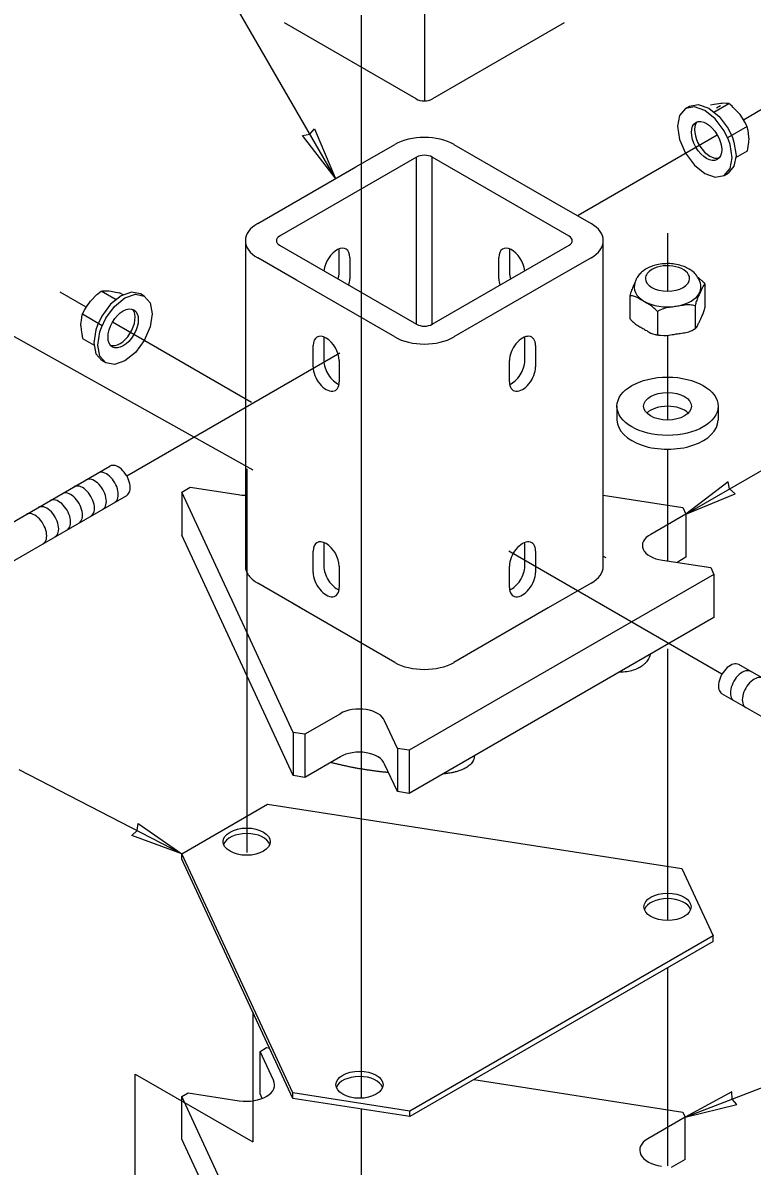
# Model space of a CAD drawing. Extents: x 99862 to 103151, y 99997 to 117076.
# Drawn here: x 101608 to 101923.2, y 116022.4 to 116516.4 of the extents above; entities that cross this region are included whole.
import ezdxf

# ---------------------------------------------------------------- set-up
doc = ezdxf.new("R2010")
doc.units = 0
for name, color, linetype in [('Level 1', 7, 'Continuous'), ('Level 12', 7, 'Continuous'), ('Level 13', 7, 'Continuous'), ('Level 15', 7, 'Continuous'), ('Level 2', 7, 'Continuous'), ('Level 4', 7, 'Continuous'), ('Level 5', 7, 'Continuous'), ('Level 6', 7, 'Continuous'), ('Level 7', 7, 'Continuous'), ('Level 9', 7, 'Continuous')]:
    doc.layers.add(name, color=color, linetype=linetype)

msp = doc.modelspace()

# ---------------------------------------------------------------- linework, layer by layer
at = {"layer": 'Level 1'}
for p, q in [((101735.1, 116380.63), (101735.1, 116380.63)), ((101743.04, 116357.64), (101743.04, 116357.64)), ((101827.89, 116291.82), (101827.89, 116291.82))]:
    msp.add_line(p, q, dxfattribs=at)
at = {"layer": 'Level 12'}
for p, q in [((101902.86, 116393.64), (101902.86, 116403.56)), ((101870.36, 116398.53), (101870.36, 116388.62)), ((101898.5, 116394.17), (101898.5, 116384.26)), ((101882.25, 116391.66), (101882.25, 116381.75)), ((101864.75, 116350.78), (101864.75, 116344.83)), ((101908.46, 116350.78), (101908.46, 116344.83))]:
    msp.add_line(p, q, dxfattribs=at)
for centre, major_axis, start_param, end_param in [((101886.61, 116406), (9.54, 0), 2.356194, 3.141593), ((101886.61, 116406), (9.54, 0), 6.283185, 8.63938), ((101886.61, 116406), (9.54, 0), 3.141593, 6.283185), ((101886.61, 116402.03), (-14.39, 0), 0, 3.141593), ((101886.61, 116344.83), (-10.32, 0), 3.664192, 5.760586), ((101886.61, 116344.83), (-21.85, 0), 0, 3.141593)]:
    msp.add_ellipse(centre, major_axis=major_axis, ratio=0.57735, start_param=start_param, end_param=end_param, dxfattribs=at)
for major_axis in [(-21.85, 0), (-10.32, 0)]:
    msp.add_ellipse((101886.61, 116350.78), major_axis=major_axis, ratio=0.57735, dxfattribs=at)
for points, degree in [([(101901, 116402.03), (101901, 116403.56), (101900.45, 116405.31), (101898.77, 116407.91), (101897.37, 116409.18), (101894.68, 116410.79), (101892.95, 116411.47), (101889.5, 116412.29), (101887.12, 116412.48), (101883.13, 116412.21), (101880.83, 116411.69), (101878.55, 116410.72), (101877.93, 116410.42), (101876.09, 116409.36), (101874.72, 116408.18), (101873.34, 116406.26), (101872.86, 116405.32), (101872.36, 116403.74), (101872.21, 116402.81), (101872.21, 116402.03)], 3), ([(101872.48, 116404.08), (101871.9, 116402.83), (101871.21, 116401.41), (101870.56, 116399.32), (101870.45, 116398.93), (101870.36, 116398.53)], 3), ([(101902.86, 116403.56), (101902.76, 116403.55), (101902.65, 116403.46), (101901.99, 116402.75), (101901.27, 116401.13), (101900.68, 116399.85), (101900.08, 116398.57), (101899.37, 116397.12), (101898.71, 116394.97), (101898.6, 116394.57), (101898.5, 116394.17)], 3), ([(101902.86, 116403.56), (101902.6, 116403.9), (101902.29, 116404.23), (101901.36, 116405.14), (101900.62, 116405.7), (101899.87, 116406.2)], 3), ([(101882.25, 116391.66), (101881.99, 116392), (101881.69, 116392.34), (101879.88, 116394.1), (101877.93, 116395.14), (101876.31, 116396.08), (101874.68, 116397.02), (101872.73, 116398.23), (101870.92, 116398.55), (101870.62, 116398.57), (101870.36, 116398.53)], 3), ([(101898.5, 116394.17), (101898.15, 116394.31), (101897.73, 116394.41), (101895.26, 116394.74), (101892.6, 116394.25), (101890.38, 116393.9), (101888.16, 116393.56), (101885.5, 116393.23), (101883.02, 116392.13), (101882.61, 116391.91), (101882.25, 116391.66)], 3), ([(101898.63, 116384.31), (101898.69, 116384.35), (101898.75, 116384.4), (101899.37, 116385.06), (101900.08, 116386.69), (101900.68, 116387.97), (101901.27, 116389.25), (101901.99, 116390.7), (101902.65, 116392.85), (101902.76, 116393.24), (101902.86, 116393.64)], 3), ([(101870.36, 116388.62), (101870.62, 116388.27), (101870.92, 116387.94), (101872.73, 116386.17), (101874.68, 116385.13), (101876.31, 116384.2), (101877.9, 116383.28), (101879.8, 116382.1), (101881.32, 116381.79)], 3), ([(101883.59, 116381.44), (101885.66, 116381.21), (101888.23, 116381.69), (101890.38, 116382.02), (101892.6, 116382.36), (101895.26, 116382.69), (101897.53, 116383.7), (101897.72, 116383.79), (101897.9, 116383.89)], 3), ([(101897.9, 116383.89), (101898.12, 116384.01), (101898.33, 116384.13), (101898.57, 116384.27), (101898.6, 116384.29), (101898.63, 116384.31)], 3), ([(101881.32, 116381.81), (101882.08, 116381.65), (101882.85, 116381.53), (101883.6, 116381.44)], 2)]:
    msp.add_open_spline(points, degree=degree, dxfattribs=at)
at = {"layer": 'Level 13'}
for p, q in [((101554.8, 116272.49), (101645.58, 116324.9)), ((101562.5, 116260.11), (101652.86, 116312.28)), ((102008.19, 116186.76), (101917.42, 116239.17)), ((102000.5, 116174.38), (101910.13, 116226.55))]:
    msp.add_line(p, q, dxfattribs=at)
for centre, major_axis in [((101903.5, 116465.4), (4.63, -8.02)), ((101651.32, 116384.39), (-4.63, -8.02))]:
    msp.add_ellipse(centre, major_axis=major_axis, ratio=0.57735, dxfattribs=at)
for centre, major_axis, start_param, end_param in [((101904.85, 116466.43), (4.63, -8.02), 3.375303, 6.19973), ((101649.97, 116385.42), (-4.63, -8.02), 0.083455, 2.907882), ((101649.22, 116318.59), (-3.64, 6.31), 3.141586, 6.283198), ((101638.91, 116312.64), (-3.64, 6.31), 3.141585, 6.283198), ((101644.07, 116315.62), (-3.64, 6.31), 3.141588, 6.283197), ((101633.76, 116309.66), (-3.64, 6.31), 3.141587, 6.283191), ((101623.45, 116303.71), (-3.64, 6.31), 3.141586, 6.283196), ((101628.61, 116306.69), (-3.64, 6.31), 3.141589, 6.283194), ((101613.15, 116297.76), (-3.64, 6.31), 3.14159, 6.283193), ((101618.3, 116300.74), (-3.64, 6.31), 3.141587, 6.283194), ((101913.77, 116232.86), (3.64, 6.31), 6.283173, 9.424785), ((101918.93, 116229.88), (3.64, 6.31), 6.283174, 9.424783), ((101924.08, 116226.91), (3.64, 6.31), 6.283172, 9.424785)]:
    msp.add_ellipse(centre, major_axis=major_axis, ratio=0.57735, start_param=start_param, end_param=end_param, dxfattribs=at)
at = {"layer": 'Level 15'}
for p, q in [((101742.89, 116449.46), (101671.65, 116572.84)), ((101754.39, 116051.8), (101754.39, 116519.72)), ((101919.42, 116474.59), (101930.71, 116481.11)), ((101848, 116433.35), (101908.13, 116468.07)), ((101886.61, 116425.54), (101886.61, 116400.49)), ((101635.4, 116393.58), (101624.12, 116400.09)), ((101706.83, 116352.34), (101646.69, 116387.06)), ((101886.61, 116381.48), (101886.61, 116344.82)), ((101652.86, 116320.69), (101745, 116373.89)), ((101894.55, 116304.14), (101950.85, 116336.64)), ((101886.61, 116332.21), (101886.61, 116283.93)), ((101704.72, 116323.76), (101704.72, 116157.98)), ((101910.13, 116234.96), (101817.99, 116288.16)), ((101886.61, 116246), (101886.61, 116128.6)), ((101676.74, 116157.42), (101606.44, 116193.67)), ((101886.61, 116108.15), (101886.61, 116022.62)), ((101707.38, 116089.17), (101707.38, 116033)), ((101894.22, 116043.6), (101957.22, 116067.81)), ((101656.52, 115938.53), (101656.52, 116062.1)), ((101656.52, 116062.1), (101707.38, 116033)), ((101754.39, 115898.43), (101754.39, 116047.11))]:
    msp.add_line(p, q, dxfattribs=at)
for points in [[(101742.89, 116449.46), (101728.89, 116467.74), (101732, 116468.31), (101734.06, 116470.72)], [(101894.55, 116304.14), (101915.82, 116312.97), (101913.41, 116315.03), (101912.83, 116318.14)], [(101676.74, 116157.42), (101655.08, 116165.23), (101657.39, 116167.4), (101657.81, 116170.54)], [(101894.22, 116043.6), (101916.6, 116049), (101914.55, 116051.4), (101914.46, 116054.57)]]:
    msp.add_lwpolyline(points, close=True, dxfattribs=at)
msp.add_lwpolyline([(101571.12, 116399.4), (101707.38, 116323.31)], dxfattribs=at)
at = {"layer": 'Level 2'}
msp.add_line((101879, 116243.52), (101879, 116242.93), dxfattribs=at)
at = {"layer": 'Level 4'}
for p, q in [((101781.5, 116844.47), (101781.5, 116482.73)), ((101777.91, 116483.58), (101721, 116516.44)), ((101841.93, 116516.44), (101826.98, 116507.81)), ((101826.98, 116507.81), (101785.02, 116483.58))]:
    msp.add_line(p, q, dxfattribs=at)
msp.add_ellipse((101781.46, 116485.64), major_axis=(5.03, 0), ratio=0.57735, start_param=3.926991, end_param=5.497787, dxfattribs=at)
at = {"layer": 'Level 5'}
for p, q in [((101751.89, 116454.2), (101768.68, 116463.9)), ((101794.31, 116463.9), (101836.74, 116439.4)), ((101778.17, 116458.42), (101718.95, 116424.23)), ((101778.17, 116386.2), (101778.17, 116458.42)), ((101844.05, 116424.23), (101784.83, 116458.42)), ((101784.83, 116386.2), (101784.83, 116458.42)), ((101709.46, 116429.71), (101751.89, 116454.2)), ((101836.74, 116439.4), (101853.53, 116429.71)), ((101704.15, 116422.31), (101704.15, 116281.71)), ((101718.95, 116420.39), (101778.17, 116386.2)), ((101784.83, 116386.2), (101844.05, 116420.39)), ((101858.84, 116281.71), (101858.84, 116422.31)), ((101726.25, 116405.22), (101709.46, 116414.91)), ((101744.69, 116408.46), (101744.69, 116417.69)), ((101749.3, 116415.03), (101749.3, 116405.79)), ((101813.69, 116405.79), (101813.69, 116415.03)), ((101818.31, 116417.69), (101818.31, 116408.46)), ((101853.53, 116414.91), (101836.74, 116405.22)), ((101768.68, 116380.72), (101726.25, 116405.22)), ((101836.74, 116405.22), (101794.31, 116380.72)), ((101738.07, 116379.66), (101738.07, 116370.42)), ((101824.92, 116370.42), (101824.92, 116379.66)), ((101733.46, 116367.76), (101733.46, 116376.99)), ((101829.54, 116376.99), (101829.54, 116367.76)), ((101744.69, 116370.51), (101744.69, 116361.27)), ((101818.31, 116361.27), (101818.31, 116370.51)), ((101738.07, 116290.85), (101738.07, 116281.62)), ((101824.92, 116281.62), (101824.92, 116290.85)), ((101733.46, 116278.95), (101733.46, 116288.19)), ((101829.54, 116288.19), (101829.54, 116278.95)), ((101744.69, 116281.71), (101744.69, 116272.47)), ((101818.31, 116272.47), (101818.31, 116281.71)), ((101727.99, 116263.61), (101709.46, 116274.31)), ((101853.53, 116274.31), (101835.01, 116263.61)), ((101768.68, 116240.12), (101724.67, 116265.53)), ((101835.01, 116263.61), (101794.31, 116240.12))]:
    msp.add_line(p, q, dxfattribs=at)
for centre, major_axis, start_param, end_param in [((101781.5, 116456.5), (-18.13, 0), 3.926991, 5.497787), ((101781.5, 116456.5), (4.71, 0), 0.785398, 2.356194), ((101722.28, 116422.31), (18.13, 0), 2.356194, 3.926991), ((101840.71, 116422.31), (-18.13, 0), 2.356194, 3.926991), ((101722.28, 116422.31), (4.71, 0), 2.356194, 3.926991), ((101840.71, 116422.31), (4.71, 0), 5.497787, 7.068583), ((101743.69, 116411.79), (-3.97, -6.88), 2.356194, 5.381238), ((101739.07, 116414.45), (3.97, 6.88), 5.497787, 5.663003), ((101819.31, 116411.79), (-3.97, 6.88), 4.04354, 7.068583), ((101823.92, 116414.45), (3.97, -6.88), 3.761775, 3.926991), ((101739.07, 116405.22), (3.97, 6.88), 5.110092, 5.497787), ((101823.92, 116405.22), (3.97, -6.88), 3.926991, 4.314686), ((101743.69, 116402.55), (-3.97, -6.88), 1.968499, 2.356194), ((101819.31, 116402.55), (-3.97, 6.88), 0.785398, 1.173094), ((101781.5, 116388.12), (4.71, 0), 3.926991, 5.497787), ((101739.07, 116373.75), (-3.97, 6.88), 3.926991, 7.068583), ((101743.69, 116376.41), (3.97, -6.88), 3.761775, 3.926991), ((101781.5, 116388.12), (18.13, 0), 3.926991, 5.497787), ((101823.92, 116373.75), (-3.97, -6.88), 2.356194, 5.497787), ((101819.31, 116376.41), (3.97, 6.88), 5.497787, 5.663003), ((101743.69, 116367.18), (3.97, -6.88), 3.926991, 5.663003), ((101819.31, 116367.18), (3.97, 6.88), 3.761775, 5.497787), ((101739.07, 116364.51), (-3.97, 6.88), 0.785398, 3.926991), ((101823.92, 116364.51), (-3.97, -6.88), 5.497787, 8.63938), ((101739.07, 116284.95), (-3.97, 6.88), 3.926991, 7.068583), ((101743.69, 116287.61), (3.97, -6.88), 3.761775, 3.926991), ((101823.92, 116284.95), (-3.97, -6.88), 2.356194, 5.497787), ((101819.31, 116287.61), (3.97, 6.88), 5.497787, 5.663003), ((101743.69, 116278.38), (3.97, -6.88), 3.926991, 5.663003), ((101819.31, 116278.38), (3.97, 6.88), 3.761775, 5.497787), ((101840.71, 116281.71), (-18.13, 0), 2.356194, 3.141593), ((101722.28, 116281.71), (-18.13, 0), 0.497806, 0.785398), ((101739.07, 116275.71), (-3.97, 6.88), 0.785398, 3.926991), ((101823.92, 116275.71), (-3.97, -6.88), 5.497787, 8.63938), ((101781.5, 116247.52), (-18.13, 0), 0.785398, 2.356194)]:
    msp.add_ellipse(centre, major_axis=major_axis, ratio=0.57735, start_param=start_param, end_param=end_param, dxfattribs=at)
msp.add_open_spline([(101704.16, 116281.44), (101704.2, 116280.61), (101704.41, 116279.76), (101705.14, 116278.17), (101705.67, 116277.44), (101706.35, 116276.71)], degree=3, dxfattribs=at)
at = {"layer": 'Level 6'}
for p, q in [((101676.63, 116313.7), (101680.34, 116315.85)), ((101680.34, 116315.85), (101701.03, 116312.65)), ((101676.63, 116313.7), (101676.63, 116295.06)), ((101695.1, 116273.9), (101676.63, 116313.7)), ((101858.84, 116312.39), (101893.2, 116307.07)), ((101893.2, 116307.07), (101894.55, 116304.14)), ((101894.55, 116304.14), (101879.41, 116295.4)), ((101894.55, 116304.14), (101894.55, 116285.5)), ((101724.82, 116191.21), (101676.63, 116295.06)), ((101894.55, 116285.5), (101890.74, 116283.29)), ((101884.37, 116284.28), (101905.28, 116281.04)), ((101905.28, 116281.04), (101906.63, 116278.12)), ((101906.63, 116278.12), (101774.96, 116202.1)), ((101906.63, 116278.12), (101906.63, 116259.47)), ((101698.39, 116266.81), (101695.1, 116273.9)), ((101724.82, 116209.86), (101698.39, 116266.81)), ((101906.63, 116259.47), (101774.96, 116183.46)), ((101745.19, 116217.91), (101729.88, 116209.08)), ((101769.89, 116202.89), (101764.35, 116214.83)), ((101724.82, 116209.86), (101724.82, 116191.21)), ((101729.88, 116209.08), (101724.82, 116209.86)), ((101729.88, 116209.08), (101729.88, 116190.43)), ((101769.89, 116202.89), (101769.89, 116184.24)), ((101774.96, 116202.1), (101769.89, 116202.89)), ((101774.96, 116202.1), (101774.96, 116183.46)), ((101745.19, 116199.27), (101729.88, 116190.43)), ((101769.89, 116184.24), (101764.35, 116196.18)), ((101729.88, 116190.43), (101724.82, 116191.21)), ((101774.96, 116183.46), (101769.89, 116184.24)), ((101710.52, 116072.02), (101713.34, 116073.64)), ((101713.34, 116073.64), (101714.61, 116073.45)), ((101710.52, 116053.67), (101710.52, 116072.02)), ((101716.31, 116059.56), (101710.52, 116072.02)), ((101802.86, 116059.8), (101893.19, 116045.82)), ((101676.63, 116052.45), (101679.45, 116054.08)), ((101679.45, 116054.08), (101701.52, 116050.66)), ((101711.44, 116051.7), (101710.52, 116053.67)), ((101676.63, 116034.1), (101676.63, 116052.45)), ((101724.82, 115948.62), (101676.63, 116052.45)), ((101894.22, 116043.6), (101878.06, 116034.27)), ((101893.19, 116045.82), (101894.22, 116043.6)), ((101894.22, 116025.25), (101894.22, 116043.6)), ((101724.82, 115930.26), (101676.63, 116034.1)), ((101894.22, 116025.25), (101888.21, 116021.78))]:
    msp.add_line(p, q, dxfattribs=at)
for points in [[(101894.38, 116479.42), (101891.82, 116476.48), (101890.92, 116471.79), (101891.82, 116466.06), (101894.38, 116460.16), (101898.21, 116455), (101902.72, 116451.36), (101907.23, 116449.79), (101911.06, 116450.53), (101912.75, 116451.51)], [(101894.38, 116479.42), (101896.07, 116480.4), (101899.9, 116481.14), (101904.41, 116479.57), (101908.93, 116475.93), (101912.75, 116470.77), (101914.63, 116466.87), (101915.31, 116464.88), (101916.21, 116459.15), (101915.31, 116454.45), (101912.75, 116451.51)], [(101911.06, 116450.53), (101913.62, 116453.47), (101914.51, 116458.17), (101913.62, 116463.9), (101912.93, 116465.89), (101911.06, 116469.79), (101907.23, 116474.95), (101902.72, 116478.6), (101898.21, 116480.17), (101894.38, 116479.42)], [(101660.45, 116398.41), (101658.75, 116399.39), (101654.93, 116400.13), (101650.41, 116398.56), (101645.9, 116394.92), (101642.07, 116389.75), (101640.2, 116385.85), (101639.52, 116383.86), (101638.62, 116378.13), (101639.52, 116373.44), (101642.07, 116370.49)], [(101643.77, 116369.52), (101641.21, 116372.46), (101640.31, 116377.15), (101641.21, 116382.88), (101641.89, 116384.87), (101643.77, 116388.78), (101647.59, 116393.94), (101652.11, 116397.58), (101656.62, 116399.15), (101660.45, 116398.41)], [(101660.45, 116398.41), (101663, 116395.47), (101663.9, 116390.77), (101663, 116385.04), (101660.45, 116379.15), (101656.62, 116373.99), (101652.11, 116370.34), (101647.59, 116368.77), (101643.77, 116369.52), (101642.07, 116370.49)]]:
    msp.add_lwpolyline(points, dxfattribs=at)
for centre, major_axis, start_param, end_param in [((101704.47, 116318.82), (-11.24, 0), 1.260114, 1.543102), ((101886.96, 116290.59), (11.24, 0), 2.307312, 4.479825), ((101753.36, 116213.46), (-11.24, 0), 3.354509, 5.527023), ((101753.36, 116194.81), (-11.24, 0), 3.354509, 5.527023), ((101704.47, 116057.57), (-12.33, 0), 1.328774, 3.424981), ((101886.95, 116029.34), (12.33, 0), 2.375971, 4.472179)]:
    msp.add_ellipse(centre, major_axis=major_axis, ratio=0.57735, start_param=start_param, end_param=end_param, dxfattribs=at)
for points, degree in [([(101879.1, 116243.58), (101879.06, 116243.26), (101879, 116242.93), (101877.86, 116235.92), (101865.66, 116235.82)], 4), ([(101766.07, 116192.48), (101753.03, 116193.69), (101741.01, 116196.85)], 2), ([(101803.13, 116199.72), (101802.96, 116192.68), (101790.82, 116192.01), (101790.25, 116191.98), (101789.69, 116191.96)], 4)]:
    msp.add_open_spline(points, degree=degree, dxfattribs=at)
at = {"layer": 'Level 7'}
for p, q in [((101858.84, 116286.04), (101859.94, 116285.41)), ((101676.74, 116157.42), (101713.74, 116178.79)), ((101713.74, 116178.79), (101892.79, 116151.09)), ((101676.74, 116155.06), (101676.74, 116157.42)), ((101724.71, 116054.05), (101676.74, 116157.42)), ((101724.71, 116051.68), (101676.74, 116155.06)), ((101892.79, 116151.09), (101906.34, 116121.9)), ((101906.34, 116121.9), (101775.26, 116046.23)), ((101906.34, 116119.54), (101906.34, 116121.9)), ((101906.34, 116119.54), (101775.26, 116043.86)), ((101724.71, 116051.68), (101724.71, 116054.05)), ((101775.26, 116046.23), (101724.71, 116054.05)), ((101775.26, 116043.86), (101724.71, 116051.68)), ((101775.26, 116043.86), (101775.26, 116046.23))]:
    msp.add_line(p, q, dxfattribs=at)
for centre, major_axis, start_param, end_param in [((101722.28, 116281.71), (-18.13, 0), 0, 0.025793), ((101704.72, 116160.26), (-10.2, 0), 3.344107, 6.080671), ((101886.61, 116132.12), (-10.2, 0), 3.344107, 6.080671), ((101753.46, 116055.25), (-10.2, 0), 4.721171, 6.080671), ((101753.46, 116055.25), (-10.2, 0), 3.344107, 4.721171)]:
    msp.add_ellipse(centre, major_axis=major_axis, ratio=0.57735, start_param=start_param, end_param=end_param, dxfattribs=at)
for centre in [(101704.72, 116162.63), (101886.61, 116134.49), (101753.46, 116057.62)]:
    msp.add_ellipse(centre, major_axis=(-10.2, 0), ratio=0.57735, dxfattribs=at)
at = {"layer": 'Level 9'}
for p, q in [((101906.59, 116477.82), (101913.07, 116481.57)), ((101906.59, 116477.82), (101913.07, 116481.57)), ((101907.83, 116479.75), (101909.54, 116480.73)), ((101907.83, 116479.75), (101909.54, 116480.73)), ((101921.03, 116471.67), (101912.52, 116466.75)), ((101921.03, 116471.67), (101912.52, 116466.75)), ((101648.24, 116396.81), (101641.75, 116400.55)), ((101648.24, 116396.81), (101641.75, 116400.55)), ((101651.36, 116398.89), (101649.71, 116399.84)), ((101651.36, 116398.89), (101649.71, 116399.84)), ((101633.79, 116390.65), (101642.3, 116385.73)), ((101633.79, 116390.65), (101642.3, 116385.73))]:
    msp.add_line(p, q, dxfattribs=at)
for points in [[(101921.74, 116466.58), (101921.74, 116466.96), (101921.74, 116467.13), (101921.41, 116469.98), (101921.36, 116470.4), (101921.03, 116471.67), (101920, 116473.54), (101919.08, 116475.22), (101917.95, 116476.79), (101917.58, 116477.26), (101917.49, 116477.37), (101914.83, 116480.05), (101914.49, 116480.4), (101913.07, 116481.57), (101912.43, 116481.65), (101912.03, 116481.65), (101910.43, 116481.67), (101909.97, 116481.64), (101909.63, 116481.61), (101908.74, 116481.5), (101906.75, 116481.15), (101905.11, 116480.86)], [(101921.74, 116466.58), (101921.74, 116466.96), (101921.74, 116467.13), (101921.41, 116469.98), (101921.36, 116470.4), (101921.03, 116471.67), (101920, 116473.54), (101919.08, 116475.22), (101917.95, 116476.79), (101917.58, 116477.26), (101917.49, 116477.37), (101914.83, 116480.05), (101914.49, 116480.4), (101913.07, 116481.57), (101912.43, 116481.65), (101912.03, 116481.65), (101910.43, 116481.67), (101909.97, 116481.64), (101909.63, 116481.61), (101908.74, 116481.5), (101906.75, 116481.15), (101905.11, 116480.86)], [(101921.74, 116466.58), (101921.65, 116464.82), (101921.35, 116463.01), (101921.03, 116461.05), (101916.02, 116458.16)], [(101921.74, 116466.58), (101921.65, 116464.82), (101921.35, 116463.01), (101921.03, 116461.05), (101916.02, 116458.16)], [(101633.08, 116385.56), (101633.08, 116385.95), (101633.08, 116386.12), (101633.42, 116388.96), (101633.47, 116389.38), (101633.79, 116390.65), (101634.82, 116392.52), (101635.74, 116394.2), (101636.87, 116395.78), (101637.25, 116396.24), (101637.34, 116396.35), (101639.99, 116399.03), (101640.33, 116399.38), (101641.75, 116400.55), (101642.4, 116400.63), (101642.79, 116400.64), (101644.4, 116400.65), (101644.85, 116400.62), (101645.19, 116400.59), (101646.09, 116400.49), (101648.08, 116400.13), (101649.71, 116399.84)], [(101633.08, 116385.56), (101633.08, 116385.95), (101633.08, 116386.12), (101633.42, 116388.96), (101633.47, 116389.38), (101633.79, 116390.65), (101634.82, 116392.52), (101635.74, 116394.2), (101636.87, 116395.78), (101637.25, 116396.24), (101637.34, 116396.35), (101639.99, 116399.03), (101640.33, 116399.38), (101641.75, 116400.55), (101642.4, 116400.63), (101642.79, 116400.64), (101644.4, 116400.65), (101644.85, 116400.62), (101645.19, 116400.59), (101646.09, 116400.49), (101648.08, 116400.13), (101649.71, 116399.84)], [(101633.08, 116385.56), (101633.18, 116383.81), (101633.47, 116382), (101633.79, 116380.04), (101638.81, 116377.14)], [(101633.08, 116385.56), (101633.18, 116383.81), (101633.47, 116382), (101633.79, 116380.04), (101638.81, 116377.14)]]:
    msp.add_lwpolyline(points, dxfattribs=at)

doc.saveas('drawing.dxf')
